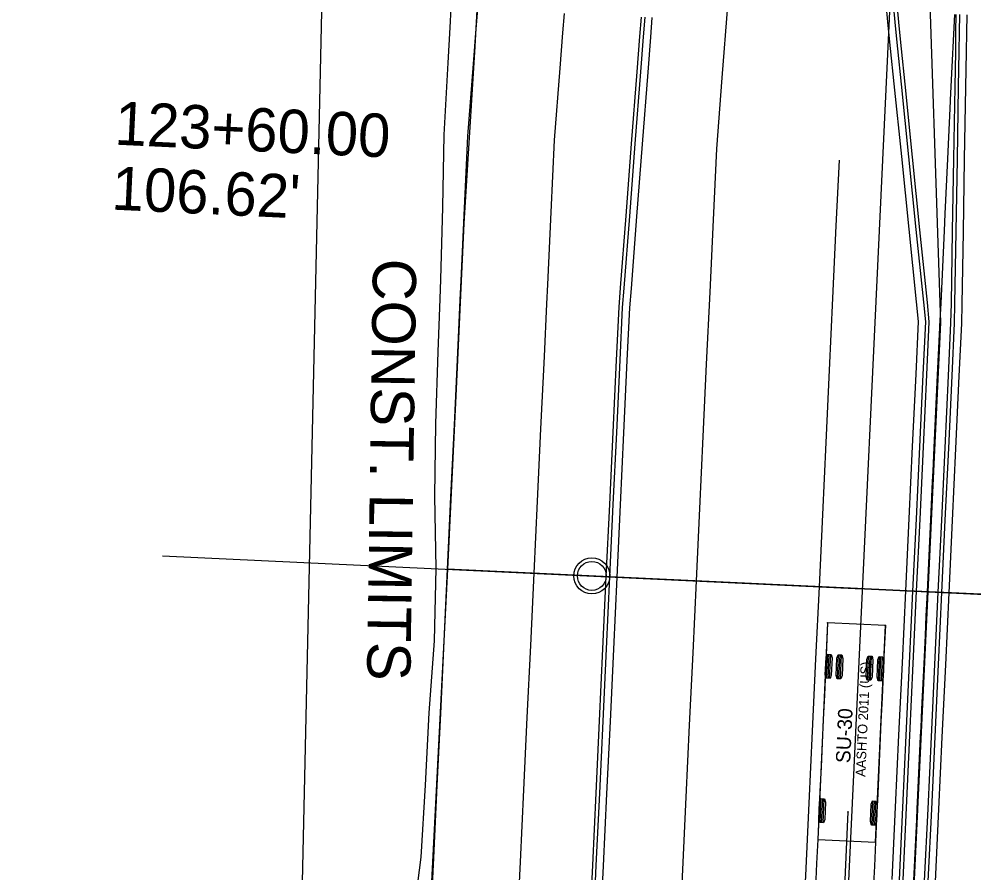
# Model space of a CAD drawing. Extents: x -70 to 701944, y -4 to 666871.
# Drawn here: x 668199.2 to 668331.3, y 655504.3 to 655622.5 of the extents above; entities that cross this region are included whole.
import ezdxf

# ---------------------------------------------------------------- set-up
doc = ezdxf.new("R2010")
doc.units = 0
for name, color, linetype in [('R_Detour', 7, 'Continuous'), ('R_Horz Alg', 7, 'Continuous'), ('R_No Plot', 7, 'Continuous'), ('R_Proposed Const Limits', 7, 'Continuous'), ('R_Proposed Road', 7, 'Continuous'), ('R_ROW', 7, 'Continuous'), ('R_Striping', 7, 'Continuous'), ('R_Water', 7, 'Continuous'), ('T_Indications', 7, 'Continuous'), ('T_Vehicle Path Lt Minor', 7, 'Continuous')]:
    doc.layers.add(name, color=color, linetype=linetype)

msp = doc.modelspace()

# ---------------------------------------------------------------- linework, layer by layer
at = {"layer": 'R_Detour'}
for p in [(668219.03, 655548.22), (668436.93, 655537.94)]:
    msp.add_line(p, (668315.91, 655543.65), dxfattribs=at)
at = {"layer": 'R_Horz Alg'}
msp.add_line((668254.91, 654251.16), (668327.61, 655791.56), dxfattribs=at)
msp.add_lwpolyline([(668310.91, 655543.88), (668315.91, 655543.65)], dxfattribs=at)
at = {"layer": 'R_No Plot'}
for points in [[(668322.98, 655693.48), (668255.91, 655696.65), (668261.65, 655659.92), (668262.88, 655647.1), (668263.16, 655635.4), (668262.26, 655618.7), (668260.73, 655594.2), (668259.65, 655571.33), (668258.48, 655546.36), (668325, 655543.22), (668326.76, 655580.51)], [(668322.98, 655693.48), (668366.1, 655691.45), (668365.5, 655678.78), (668379.61, 655540.64), (668325, 655543.22), (668326.76, 655580.51)], [(668325, 655543.22), (668258.48, 655546.36), (668255.55, 655489.61), (668252.15, 655468.82), (668245.23, 655445.88), (668235.69, 655424.8), (668224.72, 655400.76), (668221.46, 655391.12), (668219.08, 655382.39), (668217.13, 655373.11), (668307.66, 655368.84), (668317.09, 655377.71), (668318.34, 655403.38)], [(668325, 655543.22), (668379.61, 655540.64), (668393.98, 655399.81), (668318.34, 655403.38)]]:
    msp.add_lwpolyline(points, close=True, dxfattribs=at)
msp.add_circle((668278.45, 655545.42), 2.5, dxfattribs=at)
at = {"layer": 'R_Proposed Const Limits'}
msp.add_lwpolyline([(668253.87, 655498.92), (668254.83, 655506.49), (668255.43, 655516.47), (668255.92, 655526.46), (668256.66, 655536.43), (668256.92, 655546.43), (668256.73, 655556.45), (668256.87, 655566.46), (668257.19, 655576.45), (668257.44, 655583.77), (668257.55, 655586.45), (668257.81, 655596.45), (668258.01, 655606.45), (668258.55, 655616.43), (668258.83, 655621.3), (668258.97, 655624)], dxfattribs=at)
at = {"layer": 'R_Proposed Road'}
for points in [[(668256.23, 655498.81), (668256.59, 655506.4), (668257.06, 655516.39), (668257.53, 655526.38), (668258, 655536.37), (668258.48, 655546.36), (668258.95, 655556.35), (668259.42, 655566.34), (668259.89, 655576.32), (668260.24, 655583.64), (668260.36, 655586.31), (668260.83, 655596.3), (668261.3, 655606.29), (668262.08, 655616.27), (668262.45, 655621.13), (668262.66, 655623.83)], [(668268.22, 655498.24), (668268.58, 655505.84), (668269.05, 655515.83), (668269.52, 655525.81), (668269.99, 655535.8), (668270.46, 655545.79), (668270.93, 655555.78), (668271.41, 655565.77), (668271.88, 655575.76), (668272.22, 655583.07), (668272.35, 655585.75), (668272.82, 655595.74), (668273.29, 655605.73), (668274.06, 655615.7), (668274.44, 655620.57), (668274.65, 655623.26)], [(668278.21, 655497.77), (668278.57, 655505.37), (668279.04, 655515.35), (668279.51, 655525.34), (668279.98, 655535.33), (668280.45, 655545.32), (668280.92, 655555.31), (668281.39, 655565.3), (668281.87, 655575.29), (668282.21, 655582.6), (668282.42, 655585.27), (668283.19, 655595.25), (668283.96, 655605.22), (668284.73, 655615.2), (668285.11, 655620.06), (668285.32, 655622.76)], [(668278.71, 655497.74), (668279.07, 655505.34), (668279.54, 655515.33), (668280.01, 655525.32), (668280.48, 655535.31), (668280.95, 655545.3), (668281.42, 655555.29), (668281.89, 655565.28), (668282.37, 655575.26), (668282.71, 655582.58), (668282.92, 655585.25), (668283.69, 655595.22), (668284.46, 655605.2), (668285.23, 655615.17), (668285.61, 655620.04), (668285.81, 655622.73)], [(668320.02, 655503.41), (668320.49, 655513.4), (668320.96, 655523.39), (668321.43, 655533.38), (668321.91, 655543.36), (668322.38, 655553.35), (668322.85, 655563.34), (668323.32, 655573.33), (668323.66, 655580.64), (668323.39, 655583.34), (668322.36, 655593.4), (668321.34, 655603.46), (668320.31, 655613.52), (668319.81, 655618.43), (668319.53, 655621.14), (668319.28, 655623.58)], [(668321.02, 655503.36), (668321.49, 655513.35), (668321.96, 655523.34), (668322.43, 655533.33), (668322.9, 655543.32), (668323.38, 655553.31), (668323.85, 655563.3), (668324.32, 655573.28), (668324.66, 655580.6), (668324.39, 655583.29), (668323.36, 655593.35), (668322.33, 655603.41), (668321.31, 655613.47), (668320.81, 655618.38), (668320.53, 655621.09), (668320.28, 655623.53)], [(668321.52, 655503.34), (668321.99, 655513.33), (668322.46, 655523.32), (668322.93, 655533.3), (668323.4, 655543.29), (668323.88, 655553.28), (668324.35, 655563.27), (668324.82, 655573.26), (668325.16, 655580.57), (668324.89, 655583.27), (668323.86, 655593.33), (668322.83, 655603.39), (668321.81, 655613.45), (668321.31, 655618.36), (668321.03, 655621.07), (668320.78, 655623.51)], [(668324.51, 655503.2), (668324.99, 655513.19), (668325.46, 655523.17), (668325.93, 655533.16), (668326.4, 655543.15), (668326.87, 655553.14), (668327.34, 655563.13), (668327.81, 655573.12), (668328.16, 655580.43), (668328.21, 655583.11), (668328.38, 655593.11), (668328.55, 655603.12), (668328.72, 655613.12), (668328.81, 655618), (668328.85, 655620.7), (668328.89, 655623.12)], [(668325.01, 655503.17), (668325.49, 655513.16), (668325.96, 655523.15), (668326.43, 655533.14), (668326.9, 655543.13), (668327.37, 655553.12), (668327.84, 655563.11), (668328.31, 655573.1), (668328.66, 655580.41), (668328.71, 655583.09), (668328.88, 655593.09), (668329.05, 655603.09), (668329.22, 655613.1), (668329.3, 655617.98), (668329.35, 655620.68), (668329.39, 655623.1)], [(668326.01, 655503.13), (668326.48, 655513.12), (668326.96, 655523.1), (668327.43, 655533.09), (668327.9, 655543.08), (668328.37, 655553.07), (668328.84, 655563.06), (668329.31, 655573.05), (668329.66, 655580.36), (668329.7, 655583.04), (668329.88, 655593.04), (668330.05, 655603.05), (668330.22, 655613.05), (668330.3, 655617.93), (668330.35, 655620.63), (668330.39, 655623.05)], [(668279.71, 655497.7), (668280.06, 655505.29), (668280.54, 655515.28), (668281.01, 655525.27), (668281.48, 655535.26), (668281.95, 655545.25), (668282.42, 655555.24), (668282.89, 655565.23), (668283.36, 655575.22), (668283.71, 655582.53), (668283.92, 655585.2), (668284.69, 655595.18), (668285.46, 655605.15), (668286.23, 655615.13), (668286.61, 655619.99), (668286.81, 655622.69)]]:
    msp.add_lwpolyline(points, dxfattribs=at)
at = {"layer": 'R_ROW'}
msp.add_lwpolyline([(668212.48, 655027.95), (668191.19, 655107.04), (668183.46, 655282.6), (668195.34, 655301.06), (668198.49, 655389.01), (668237.93, 655482.26), (668241.48, 655642.27), (668225.92, 655758.13), (668224.14, 655808.01), (668090.41, 656138.46), (668097.37, 656215.3), (668068.22, 656367.07)], dxfattribs=at)
at = {"layer": 'R_Striping'}
for points in [[(668286.33, 655404.9), (668287.07, 655420.69), (668287.15, 655422.26), (668287.27, 655424.87), (668287.74, 655434.86), (668288.21, 655444.85), (668288.68, 655454.84), (668289.16, 655464.83), (668289.63, 655474.82), (668290.1, 655484.81), (668290.57, 655494.8), (668291.04, 655504.79), (668291.51, 655514.78), (668291.98, 655524.77), (668292.46, 655534.76), (668292.93, 655544.75), (668293.4, 655554.73), (668293.87, 655564.72), (668294.34, 655574.71), (668294.81, 655584.7), (668295.28, 655594.69), (668295.75, 655604.52), (668296.51, 655614.33), (668297.28, 655624.3)], [(668303.33, 655404.07), (668304.08, 655419.87), (668304.15, 655421.44), (668304.28, 655424.05), (668304.75, 655434.04), (668305.22, 655444.03), (668305.69, 655454.02), (668306.16, 655464.01), (668306.64, 655473.99), (668307.11, 655483.98), (668307.58, 655493.97), (668308.05, 655503.96), (668308.52, 655513.95), (668308.99, 655523.94), (668309.46, 655533.92), (668309.94, 655543.91), (668310.41, 655553.9), (668310.88, 655563.89), (668311.35, 655573.88), (668311.82, 655583.87), (668312.29, 655593.86), (668312.72, 655602.95)]]:
    msp.add_lwpolyline(points, dxfattribs=at)
at = {"layer": 'R_Water'}
msp.add_circle((668278.45, 655545.42), 2, dxfattribs=at)
at = {"layer": 'T_Indications'}
msp.add_lwpolyline([(668323.01, 655503.27), (668323.41, 655511.72), (668323.48, 655513.26), (668323.52, 655514.05), (668323.96, 655523.25), (668324.01, 655524.43), (668324.13, 655526.97), (668324.43, 655533.23), (668324.61, 655537.15), (668324.74, 655539.9), (668324.9, 655543.22), (668325.37, 655553.21), (668325.62, 655558.47), (668325.69, 655559.93), (668325.84, 655563.2), (668326.31, 655573.19), (668326.63, 655579.8), (668326.63, 655579.97), (668326.78, 655583.18), (668327.26, 655593.17), (668327.37, 655595.54), (668327.37, 655595.54), (668327.73, 655603.16), (668328.1, 655611.1), (668328.11, 655611.28), (668328.2, 655613.15), (668328.67, 655623.13)], dxfattribs=at)
at = {"layer": 'T_Vehicle Path Lt Minor'}
for p, q in [((668311.09, 655538.91), (668309.73, 655508.95)), ((668319.08, 655538.55), (668311.09, 655538.91)), ((668317.72, 655508.58), (668319.08, 655538.55)), ((668310.95, 655531.25), (668311.1, 655534.58)), ((668311.16, 655531.24), (668311.31, 655534.57)), ((668311.36, 655531.23), (668311.52, 655534.56)), ((668312.45, 655531.18), (668312.6, 655534.51)), ((668312.65, 655531.17), (668312.81, 655534.5)), ((668312.86, 655531.16), (668313.01, 655534.49)), ((668316.61, 655530.99), (668316.76, 655534.32)), ((668316.82, 655530.98), (668316.97, 655534.31)), ((668317.02, 655530.97), (668317.18, 655534.3)), ((668318.11, 655530.92), (668318.26, 655534.25)), ((668318.32, 655530.91), (668318.47, 655534.24)), ((668318.52, 655530.9), (668318.67, 655534.23)), ((668310.04, 655511.27), (668310.19, 655514.6)), ((668310.25, 655511.26), (668310.4, 655514.59)), ((668310.46, 655511.25), (668310.61, 655514.58)), ((668317.2, 655510.94), (668317.35, 655514.27)), ((668317.41, 655510.93), (668317.56, 655514.26)), ((668317.62, 655510.92), (668317.77, 655514.25)), ((668313.9, 655512.76), (668308.12, 655390.54)), ((668309.73, 655508.95), (668317.72, 655508.58)), ((668317.72, 655508.58), (668317.72, 655508.58))]:
    msp.add_line(p, q, dxfattribs=at)
for points in [[(668311.09, 655538.91), (668310.94, 655535.58), (668310.78, 655532.25), (668310.63, 655528.92), (668310.48, 655525.6), (668310.33, 655522.27), (668310.17, 655518.94), (668310.02, 655515.61), (668309.86, 655512.28), (668309.71, 655508.95), (668309.71, 655508.95), (668309.71, 655508.95), (668309.55, 655505.62), (668309.39, 655502.29)], [(668319.08, 655538.55), (668318.93, 655535.22), (668318.78, 655531.89), (668318.63, 655528.56), (668318.47, 655525.23), (668318.32, 655521.9), (668318.17, 655518.57), (668318.02, 655515.24), (668317.87, 655511.91), (668317.72, 655508.58), (668317.72, 655508.58), (668317.56, 655505.25), (668317.4, 655501.92)]]:
    msp.add_lwpolyline(points, dxfattribs=at)
for points in [[(668311.42, 655531.23), (668310.9, 655531.25), (668310.76, 655531.72), (668310.87, 655534.12), (668311.05, 655534.58), (668311.57, 655534.55), (668311.7, 655534.08), (668311.59, 655531.68)], [(668312.91, 655531.16), (668312.39, 655531.18), (668312.26, 655531.65), (668312.37, 655534.05), (668312.55, 655534.51), (668313.07, 655534.49), (668313.2, 655534.01), (668313.09, 655531.62)], [(668317.08, 655530.97), (668316.56, 655530.99), (668316.42, 655531.46), (668316.53, 655533.86), (668316.71, 655534.32), (668317.23, 655534.3), (668317.36, 655533.82), (668317.25, 655531.43)], [(668318.57, 655530.9), (668318.06, 655530.92), (668317.92, 655531.4), (668318.03, 655533.79), (668318.21, 655534.25), (668318.73, 655534.23), (668318.86, 655533.76), (668318.75, 655531.36)], [(668310.51, 655511.25), (668309.99, 655511.27), (668309.85, 655511.74), (668309.96, 655514.14), (668310.14, 655514.6), (668310.66, 655514.58), (668310.79, 655514.1), (668310.69, 655511.7)], [(668317.67, 655510.92), (668317.15, 655510.94), (668317.01, 655511.42), (668317.12, 655513.81), (668317.3, 655514.27), (668317.82, 655514.25), (668317.95, 655513.78), (668317.85, 655511.38)]]:
    msp.add_lwpolyline(points, close=True, dxfattribs=at)
for centre in [(668311.09, 655538.91), (668319.08, 655538.55), (668313.9, 655512.76)]:
    msp.add_circle(centre, 0.0417, dxfattribs=at)

# ---------------------------------------------------------------- texts
at = {"layer": 'R_No Plot'}
for s, p in [('123+60.00 ', (668212.31, 655605.11)), ("106.62' ", (668211.89, 655596.12))]:
    msp.add_text(s, height=6, rotation=357.2978, dxfattribs=at).set_placement(p)
at = {"layer": 'R_Proposed Const Limits'}
msp.add_text('CONST. LIMITS', height=6, rotation=269.1834, dxfattribs=at).set_placement((668248.16, 655589.35))
at = {"layer": 'T_Vehicle Path Lt Minor'}
for s, height, p in [('AASHTO 2011 (US)', 1.3333, (668316.29, 655517.59)), ('SU-30', 2, (668314.21, 655519.48))]:
    msp.add_text(s, height=height, rotation=87.3991, dxfattribs=at).set_placement(p)

doc.saveas('drawing.dxf')
